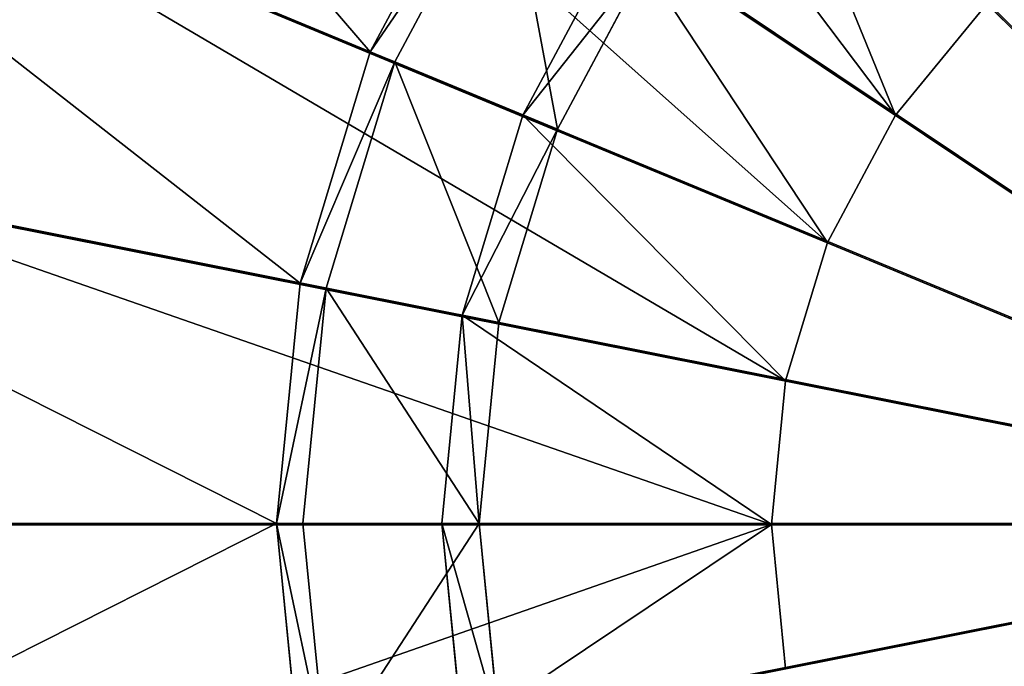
# Model space of a CAD drawing. Extents: x 0 to 35.8, y 0 to 27.5.
# Tile 257 of 285: x 27.9 to 28.8, y 18.4 to 19. Entities that reach past the tile are written whole.
import ezdxf

# ---------------------------------------------------------------- set-up
doc = ezdxf.new("R2010")
doc.units = 0
doc.header["$MEASUREMENT"] = 0
doc.layers.get('0').update_dxf_attribs({"color": 13, "linetype": 'CONTINUOUS'})
for name, color, linetype in [('GAS_ELEMENTS_2', 254, 'CONTINUOUS'), ('GAS_ELEMENTS_2_1', 250, 'CONTINUOUS'), ('RGM8058UC_-_BODY', 252, 'CONTINUOUS')]:
    doc.layers.add(name, color=color, linetype=linetype)

# ---------------------------------------------------------------- blocks, each defined once
blk = doc.blocks.new('RGM8658UC_TRADECAD_V06_DXF')
at = {"layer": 'GAS_ELEMENTS_2', "color": 0}
for p, q in [((27.7911, 20.0288, 6.0313), (29.2675, 18.5524, 6.0313)), ((27.7911, 20.0288, 6.0313), (29.2675, 18.5524, 6.0313)), ((27.5314, 19.7124, 6.0313), (29.2675, 18.5524, 6.0313)), ((27.5314, 19.7124, 6.0313), (29.2675, 18.5524, 6.0313)), ((28.7091, 18.926, 6.5366), (27.9394, 19.4398, 6.5366)), ((28.7091, 18.926, 6.5366), (27.9394, 19.4398, 6.5366)), ((27.3385, 19.3514, 6.0313), (29.2675, 18.5524, 6.0313)), ((27.3385, 19.3514, 6.0313), (29.2675, 18.5524, 6.0313)), ((28.647, 18.8098, 6.5366), (27.7918, 19.1636, 6.5366)), ((28.647, 18.8098, 6.5366), (27.7918, 19.1636, 6.5366)), ((28.3538, 19.1646, 7.2614), (28.2522, 18.9745, 7.2614)), ((28.3538, 19.1646, 7.2614), (28.2522, 18.9745, 7.2614)), ((28.4591, 19.0943, 6.7104), (28.3691, 18.926, 6.7104)), ((28.4591, 19.0943, 6.7104), (28.3691, 18.926, 6.7104)), ((28.4591, 19.0943, 6.7104), (28.7091, 18.926, 6.7104)), ((28.4591, 19.0943, 6.7104), (28.7091, 18.926, 6.7104)), ((28.4006, 18.913, 7.2614), (28.4874, 19.0753, 7.2614)), ((28.4874, 19.0753, 7.0512), (28.4006, 18.913, 7.0512)), ((28.4874, 19.0753, 7.0512), (28.4006, 18.913, 7.0512)), ((28.4006, 18.913, 7.2614), (28.4874, 19.0753, 7.2614)), ((28.7926, 19.0278, 6.5366), (28.7091, 18.926, 6.5366)), ((28.7926, 19.0278, 6.5366), (28.7091, 18.926, 6.5366)), ((28.7926, 19.0278, 6.7104), (28.7091, 18.926, 6.7104)), ((28.7926, 19.0278, 6.7104), (28.7091, 18.926, 6.7104)), ((28.2522, 18.9745, 7.2614), (28.2298, 18.9837, 7.444)), ((28.2522, 18.9745, 7.2614), (28.2298, 18.9837, 7.444)), ((28.2522, 18.9745, 7.2614), (28.1896, 18.7682, 7.2614)), ((28.2522, 18.9745, 7.2614), (28.1896, 18.7682, 7.2614)), ((28.4006, 18.913, 7.2614), (28.2522, 18.9745, 7.2614)), ((28.4006, 18.913, 7.2614), (28.2522, 18.9745, 7.2614)), ((27.2197, 18.9597, 6.0313), (29.2675, 18.5524, 6.0313)), ((27.2197, 18.9597, 6.0313), (29.2675, 18.5524, 6.0313)), ((28.3691, 18.926, 6.7104), (28.3138, 18.7435, 6.7104)), ((28.3691, 18.926, 6.7104), (28.3138, 18.7435, 6.7104)), ((28.3691, 18.926, 6.7104), (28.647, 18.8098, 6.7104)), ((28.3691, 18.926, 6.7104), (28.647, 18.8098, 6.7104)), ((28.4006, 18.913, 7.0512), (28.3691, 18.926, 6.7104)), ((28.4006, 18.913, 7.0512), (28.3691, 18.926, 6.7104)), ((28.7091, 18.926, 6.5366), (28.647, 18.8098, 6.5366)), ((28.7091, 18.926, 6.5366), (28.647, 18.8098, 6.5366)), ((28.7091, 18.926, 6.7104), (28.647, 18.8098, 6.7104)), ((28.7091, 18.926, 6.7104), (28.647, 18.8098, 6.7104)), ((28.7091, 18.926, 6.7104), (28.7091, 18.926, 6.5366)), ((28.7091, 18.926, 6.7104), (28.7091, 18.926, 6.5366)), ((28.3472, 18.7368, 7.2614), (28.4006, 18.913, 7.2614)), ((28.4006, 18.913, 7.0512), (28.3472, 18.7368, 7.0512)), ((28.4006, 18.913, 7.0512), (28.3472, 18.7368, 7.0512)), ((28.3472, 18.7368, 7.2614), (28.4006, 18.913, 7.2614)), ((28.4006, 18.913, 7.2614), (28.4006, 18.913, 7.0512)), ((28.4006, 18.913, 7.2614), (28.4006, 18.913, 7.0512)), ((28.6087, 18.6838, 6.5366), (27.7009, 18.864, 6.5366)), ((28.6087, 18.6838, 6.5366), (27.7009, 18.864, 6.5366)), ((28.647, 18.8098, 6.5366), (28.6087, 18.6838, 6.5366)), ((28.647, 18.8098, 6.5366), (28.6087, 18.6838, 6.5366)), ((28.647, 18.8098, 6.7104), (28.6087, 18.6838, 6.7104)), ((28.647, 18.8098, 6.7104), (28.6087, 18.6838, 6.7104)), ((28.647, 18.8098, 6.7104), (28.647, 18.8098, 6.5366)), ((28.647, 18.8098, 6.7104), (28.647, 18.8098, 6.5366)), ((28.1896, 18.7682, 7.2614), (28.1659, 18.7729, 7.444)), ((28.1896, 18.7682, 7.2614), (28.1659, 18.7729, 7.444)), ((28.1896, 18.7682, 7.2614), (28.1684, 18.5536, 7.2614)), ((28.1896, 18.7682, 7.2614), (28.1684, 18.5536, 7.2614)), ((28.3472, 18.7368, 7.2614), (28.1896, 18.7682, 7.2614)), ((28.3472, 18.7368, 7.2614), (28.1896, 18.7682, 7.2614)), ((28.3138, 18.7435, 6.7104), (28.2951, 18.5536, 6.7104)), ((28.3138, 18.7435, 6.7104), (28.2951, 18.5536, 6.7104)), ((28.3138, 18.7435, 6.7104), (28.6087, 18.6838, 6.7104)), ((28.3138, 18.7435, 6.7104), (28.6087, 18.6838, 6.7104)), ((28.3472, 18.7368, 7.0512), (28.3138, 18.7435, 6.7104)), ((28.3472, 18.7368, 7.0512), (28.3138, 18.7435, 6.7104)), ((28.3291, 18.5536, 7.2614), (28.3472, 18.7368, 7.2614)), ((28.3472, 18.7368, 7.0512), (28.3291, 18.5536, 7.0512)), ((28.3472, 18.7368, 7.0512), (28.3291, 18.5536, 7.0512)), ((28.3291, 18.5536, 7.2614), (28.3472, 18.7368, 7.2614)), ((28.3472, 18.7368, 7.2614), (28.3472, 18.7368, 7.0512)), ((28.3472, 18.7368, 7.2614), (28.3472, 18.7368, 7.0512)), ((28.6087, 18.6838, 6.5366), (28.5958, 18.5527, 6.5366)), ((28.6087, 18.6838, 6.5366), (28.5958, 18.5527, 6.5366)), ((28.6087, 18.6838, 6.7104), (28.5958, 18.5527, 6.7104)), ((28.6087, 18.6838, 6.7104), (28.5958, 18.5527, 6.7104)), ((28.6087, 18.6838, 6.7104), (28.6087, 18.6838, 6.5366)), ((28.6087, 18.6838, 6.7104), (28.6087, 18.6838, 6.5366)), ((27.1795, 18.5524, 6.0313), (29.2675, 18.5524, 6.0313)), ((27.1795, 18.5524, 6.0313), (29.2675, 18.5524, 6.0313)), ((27.2197, 18.145, 6.0313), (29.2675, 18.5524, 6.0313)), ((27.2197, 18.145, 6.0313), (29.2675, 18.5524, 6.0313)), ((28.5958, 18.5527, 6.5366), (27.6702, 18.5524, 6.5366)), ((28.5958, 18.5527, 6.5366), (27.6702, 18.5524, 6.5366)), ((28.1684, 18.5536, 7.2614), (28.1443, 18.5536, 7.444)), ((28.1684, 18.5536, 7.2614), (28.1443, 18.5536, 7.444)), ((28.3291, 18.5536, 7.2614), (28.1684, 18.5536, 7.2614)), ((28.1684, 18.5536, 7.2614), (28.1896, 18.3391, 7.2614)), ((28.3291, 18.5536, 7.2614), (28.1684, 18.5536, 7.2614)), ((28.1684, 18.5536, 7.2614), (28.1896, 18.3391, 7.2614)), ((28.2951, 18.5536, 6.7104), (28.5958, 18.5527, 6.7104)), ((28.2951, 18.5536, 6.7104), (28.5958, 18.5527, 6.7104)), ((28.2951, 18.5536, 6.7104), (28.3138, 18.3638, 6.7104)), ((28.3291, 18.5536, 7.0512), (28.2951, 18.5536, 6.7104)), ((28.2951, 18.5536, 6.7104), (28.3138, 18.3638, 6.7104)), ((28.3291, 18.5536, 7.0512), (28.2951, 18.5536, 6.7104)), ((28.3472, 18.3704, 7.2614), (28.3291, 18.5536, 7.2614)), ((28.3291, 18.5536, 7.0512), (28.3472, 18.3704, 7.0512)), ((28.3291, 18.5536, 7.2614), (28.3291, 18.5536, 7.0512)), ((28.3291, 18.5536, 7.0512), (28.3472, 18.3704, 7.0512)), ((28.3291, 18.5536, 7.2614), (28.3291, 18.5536, 7.0512)), ((28.3472, 18.3704, 7.2614), (28.3291, 18.5536, 7.2614)), ((28.5958, 18.5527, 6.5366), (28.6087, 18.4216, 6.5366)), ((28.5958, 18.5527, 6.7104), (28.5958, 18.5527, 6.5366)), ((28.5958, 18.5527, 6.5366), (28.6087, 18.4216, 6.5366)), ((28.5958, 18.5527, 6.7104), (28.5958, 18.5527, 6.5366)), ((28.5958, 18.5527, 6.7104), (28.6087, 18.4216, 6.7104)), ((28.5958, 18.5527, 6.7104), (28.6087, 18.4216, 6.7104))]:
    blk.add_line(p, q, dxfattribs=at)
at = {"layer": 'GAS_ELEMENTS_2_1', "color": 0}
for p, q in [((27.7637, 19.5588, 7.6431), (29.2682, 18.5536, 7.6431)), ((27.7637, 19.5588, 7.6431), (29.2682, 18.5536, 7.6431)), ((27.5196, 19.2779, 7.444), (28.2298, 18.9837, 7.444)), ((27.5196, 19.2779, 7.444), (28.2298, 18.9837, 7.444)), ((27.5965, 19.246, 7.6431), (29.2682, 18.5536, 7.6431)), ((27.5965, 19.246, 7.6431), (29.2682, 18.5536, 7.6431)), ((28.3337, 19.178, 7.444), (28.2298, 18.9837, 7.444)), ((28.3337, 19.178, 7.444), (28.2298, 18.9837, 7.444)), ((28.2298, 18.9837, 7.444), (28.1659, 18.7729, 7.444)), ((28.2298, 18.9837, 7.444), (28.1659, 18.7729, 7.444)), ((27.4119, 18.9229, 7.444), (28.1659, 18.7729, 7.444)), ((27.4119, 18.9229, 7.444), (28.1659, 18.7729, 7.444)), ((27.4936, 18.9066, 7.6431), (29.2682, 18.5536, 7.6431)), ((27.4936, 18.9066, 7.6431), (29.2682, 18.5536, 7.6431)), ((28.1659, 18.7729, 7.444), (28.1443, 18.5536, 7.444)), ((28.1659, 18.7729, 7.444), (28.1443, 18.5536, 7.444)), ((28.1443, 18.5536, 7.444), (27.3755, 18.5536, 7.444)), ((28.1443, 18.5536, 7.444), (27.3755, 18.5536, 7.444)), ((27.4588, 18.5536, 7.6431), (29.2682, 18.5536, 7.6431)), ((27.4588, 18.5536, 7.6431), (29.2682, 18.5536, 7.6431)), ((27.4936, 18.2006, 7.6431), (29.2682, 18.5536, 7.6431)), ((27.4936, 18.2006, 7.6431), (29.2682, 18.5536, 7.6431)), ((28.1443, 18.5536, 7.444), (28.1659, 18.3344, 7.444)), ((28.1443, 18.5536, 7.444), (28.1659, 18.3344, 7.444))]:
    blk.add_line(p, q, dxfattribs=at)
at = {"layer": 'GAS_ELEMENTS_2', "color": 254}
mesh = blk.add_polyface(dxfattribs=at)
corners = [(29.2675, 18.5524, 6.0313), (28.8602, 20.6002, 6.0313), (28.4685, 20.4814, 6.0313)]
mesh.append_faces([[corners[k] for k in face] for face in [(0, 1, 2)]], dxfattribs={"color": 254})
mesh = blk.add_polyface(dxfattribs=at)
corners = [(29.2675, 18.5524, 6.0313), (28.4685, 20.4814, 6.0313), (28.1075, 20.2885, 6.0313)]
mesh.append_faces([[corners[k] for k in face] for face in [(0, 1, 2)]], dxfattribs={"color": 254})
mesh = blk.add_polyface(dxfattribs=at)
corners = [(29.2675, 18.5524, 6.0313), (28.1075, 20.2885, 6.0313), (27.7911, 20.0288, 6.0313)]
mesh.append_faces([[corners[k] for k in face] for face in [(0, 1, 2)]], dxfattribs={"color": 254})
mesh = blk.add_polyface(dxfattribs=at)
corners = [(29.2675, 18.5524, 6.0313), (27.7911, 20.0288, 6.0313), (27.5314, 19.7124, 6.0313)]
mesh.append_faces([[corners[k] for k in face] for face in [(0, 1, 2)]], dxfattribs={"color": 254})
mesh = blk.add_polyface(dxfattribs=at)
corners = [(29.2675, 18.5524, 6.0313), (27.5314, 19.7124, 6.0313), (27.3385, 19.3514, 6.0313)]
mesh.append_faces([[corners[k] for k in face] for face in [(0, 1, 2)]], dxfattribs={"color": 254})
mesh = blk.add_polyface(dxfattribs=at)
corners = [(28.1381, 19.6818, 6.5366), (28.7091, 18.926, 6.5366), (27.9394, 19.4398, 6.5366), (28.7926, 19.0278, 6.5366)]
mesh.append_faces([[corners[k] for k in face] for face in [(0, 1, 2), (1, 0, 3)]], dxfattribs={"vtx0": -1, "color": 254})
mesh = blk.add_polyface(dxfattribs=at)
corners = [(27.9394, 19.4398, 6.5366), (28.647, 18.8098, 6.5366), (27.7918, 19.1636, 6.5366), (28.7091, 18.926, 6.5366)]
mesh.append_faces([[corners[k] for k in face] for face in [(0, 1, 2), (1, 0, 3)]], dxfattribs={"vtx0": -1, "color": 254})
mesh = blk.add_polyface(dxfattribs=at)
corners = [(29.2675, 18.5524, 6.0313), (27.3385, 19.3514, 6.0313), (27.2197, 18.9597, 6.0313)]
mesh.append_faces([[corners[k] for k in face] for face in [(0, 1, 2)]], dxfattribs={"color": 254})
mesh = blk.add_polyface(dxfattribs=at)
corners = [(28.7091, 18.926, 6.7104), (28.5801, 19.2417, 6.7104), (28.4591, 19.0943, 6.7104), (28.7926, 19.0278, 6.7104)]
mesh.append_faces([[corners[k] for k in face] for face in [(0, 1, 2), (1, 0, 3)]], dxfattribs={"vtx0": -1, "color": 254})
mesh = blk.add_polyface(dxfattribs=at)
corners = [(28.3538, 19.1646, 7.2614), (28.2298, 18.9837, 7.444), (28.2522, 18.9745, 7.2614), (28.3337, 19.178, 7.444)]
mesh.append_faces([[corners[k] for k in face] for face in [(0, 1, 2), (1, 0, 3)]], dxfattribs={"vtx0": -1, "color": 254})
mesh = blk.add_polyface(dxfattribs=at)
corners = [(27.7918, 19.1636, 6.5366), (28.6087, 18.6838, 6.5366), (27.7009, 18.864, 6.5366), (28.647, 18.8098, 6.5366)]
mesh.append_faces([[corners[k] for k in face] for face in [(0, 1, 2), (1, 0, 3)]], dxfattribs={"vtx0": -1, "color": 254})
mesh = blk.add_polyface(dxfattribs=at)
corners = [(28.4006, 18.913, 7.2614), (28.3538, 19.1646, 7.2614), (28.2522, 18.9745, 7.2614), (28.4874, 19.0753, 7.2614)]
mesh.append_faces([[corners[k] for k in face] for face in [(0, 1, 2), (1, 0, 3)]], dxfattribs={"vtx0": -1, "color": 254})
mesh = blk.add_polyface(dxfattribs=at)
corners = [(28.647, 18.8098, 6.7104), (28.4591, 19.0943, 6.7104), (28.3691, 18.926, 6.7104), (28.7091, 18.926, 6.7104)]
mesh.append_faces([[corners[k] for k in face] for face in [(0, 1, 2), (1, 0, 3)]], dxfattribs={"vtx0": -1, "color": 254})
mesh = blk.add_polyface(dxfattribs=at)
corners = [(28.3691, 18.926, 6.7104), (28.4874, 19.0753, 7.0512), (28.4006, 18.913, 7.0512), (28.4591, 19.0943, 6.7104)]
mesh.append_faces([[corners[k] for k in face] for face in [(0, 1, 2), (1, 0, 3)]], dxfattribs={"vtx0": -1, "color": 254})
mesh = blk.add_polyface(dxfattribs=at)
corners = [(28.4874, 19.0753, 7.0512), (28.4006, 18.913, 7.2614), (28.4006, 18.913, 7.0512), (28.4874, 19.0753, 7.2614)]
mesh.append_faces([[corners[k] for k in face] for face in [(0, 1, 2), (1, 0, 3)]], dxfattribs={"vtx0": -1, "color": 254})
mesh = blk.add_polyface(dxfattribs=at)
corners = [(28.7926, 19.0278, 6.5366), (28.7091, 18.926, 6.7104), (28.7091, 18.926, 6.5366), (28.7926, 19.0278, 6.7104)]
mesh.append_faces([[corners[k] for k in face] for face in [(0, 1, 2), (1, 0, 3)]], dxfattribs={"vtx0": -1, "color": 254})
mesh = blk.add_polyface(dxfattribs=at)
corners = [(28.2522, 18.9745, 7.2614), (28.1659, 18.7729, 7.444), (28.1896, 18.7682, 7.2614), (28.2298, 18.9837, 7.444)]
mesh.append_faces([[corners[k] for k in face] for face in [(0, 1, 2), (1, 0, 3)]], dxfattribs={"vtx0": -1, "color": 254})
mesh = blk.add_polyface(dxfattribs=at)
corners = [(28.3472, 18.7368, 7.2614), (28.2522, 18.9745, 7.2614), (28.1896, 18.7682, 7.2614), (28.4006, 18.913, 7.2614)]
mesh.append_faces([[corners[k] for k in face] for face in [(0, 1, 2), (1, 0, 3)]], dxfattribs={"vtx0": -1, "color": 254})
mesh = blk.add_polyface(dxfattribs=at)
corners = [(29.2675, 18.5524, 6.0313), (27.2197, 18.9597, 6.0313), (27.1795, 18.5524, 6.0313)]
mesh.append_faces([[corners[k] for k in face] for face in [(0, 1, 2)]], dxfattribs={"color": 254})
mesh = blk.add_polyface(dxfattribs=at)
corners = [(28.6087, 18.6838, 6.7104), (28.3691, 18.926, 6.7104), (28.3138, 18.7435, 6.7104), (28.647, 18.8098, 6.7104)]
mesh.append_faces([[corners[k] for k in face] for face in [(0, 1, 2), (1, 0, 3)]], dxfattribs={"vtx0": -1, "color": 254})
mesh = blk.add_polyface(dxfattribs=at)
corners = [(28.3138, 18.7435, 6.7104), (28.4006, 18.913, 7.0512), (28.3472, 18.7368, 7.0512), (28.3691, 18.926, 6.7104)]
mesh.append_faces([[corners[k] for k in face] for face in [(0, 1, 2), (1, 0, 3)]], dxfattribs={"vtx0": -1, "color": 254})
mesh = blk.add_polyface(dxfattribs=at)
corners = [(28.7091, 18.926, 6.5366), (28.647, 18.8098, 6.7104), (28.647, 18.8098, 6.5366), (28.7091, 18.926, 6.7104)]
mesh.append_faces([[corners[k] for k in face] for face in [(0, 1, 2), (1, 0, 3)]], dxfattribs={"vtx0": -1, "color": 254})
mesh = blk.add_polyface(dxfattribs=at)
corners = [(28.4006, 18.913, 7.0512), (28.3472, 18.7368, 7.2614), (28.3472, 18.7368, 7.0512), (28.4006, 18.913, 7.2614)]
mesh.append_faces([[corners[k] for k in face] for face in [(0, 1, 2), (1, 0, 3)]], dxfattribs={"vtx0": -1, "color": 254})
mesh = blk.add_polyface(dxfattribs=at)
corners = [(27.7009, 18.864, 6.5366), (28.5958, 18.5527, 6.5366), (27.6702, 18.5524, 6.5366), (28.6087, 18.6838, 6.5366)]
mesh.append_faces([[corners[k] for k in face] for face in [(0, 1, 2), (1, 0, 3)]], dxfattribs={"vtx0": -1, "color": 254})
mesh = blk.add_polyface(dxfattribs=at)
corners = [(28.647, 18.8098, 6.5366), (28.6087, 18.6838, 6.7104), (28.6087, 18.6838, 6.5366), (28.647, 18.8098, 6.7104)]
mesh.append_faces([[corners[k] for k in face] for face in [(0, 1, 2), (1, 0, 3)]], dxfattribs={"vtx0": -1, "color": 254})
mesh = blk.add_polyface(dxfattribs=at)
corners = [(28.1896, 18.7682, 7.2614), (28.1443, 18.5536, 7.444), (28.1684, 18.5536, 7.2614), (28.1659, 18.7729, 7.444)]
mesh.append_faces([[corners[k] for k in face] for face in [(0, 1, 2), (1, 0, 3)]], dxfattribs={"vtx0": -1, "color": 254})
mesh = blk.add_polyface(dxfattribs=at)
corners = [(28.3291, 18.5536, 7.2614), (28.1896, 18.7682, 7.2614), (28.1684, 18.5536, 7.2614), (28.3472, 18.7368, 7.2614)]
mesh.append_faces([[corners[k] for k in face] for face in [(0, 1, 2), (1, 0, 3)]], dxfattribs={"vtx0": -1, "color": 254})
mesh = blk.add_polyface(dxfattribs=at)
corners = [(28.5958, 18.5527, 6.7104), (28.3138, 18.7435, 6.7104), (28.2951, 18.5536, 6.7104), (28.6087, 18.6838, 6.7104)]
mesh.append_faces([[corners[k] for k in face] for face in [(0, 1, 2), (1, 0, 3)]], dxfattribs={"vtx0": -1, "color": 254})
mesh = blk.add_polyface(dxfattribs=at)
corners = [(28.3138, 18.7435, 6.7104), (28.3291, 18.5536, 7.0512), (28.2951, 18.5536, 6.7104), (28.3472, 18.7368, 7.0512)]
mesh.append_faces([[corners[k] for k in face] for face in [(0, 1, 2), (1, 0, 3)]], dxfattribs={"vtx0": -1, "color": 254})
mesh = blk.add_polyface(dxfattribs=at)
corners = [(28.3472, 18.7368, 7.0512), (28.3291, 18.5536, 7.2614), (28.3291, 18.5536, 7.0512), (28.3472, 18.7368, 7.2614)]
mesh.append_faces([[corners[k] for k in face] for face in [(0, 1, 2), (1, 0, 3)]], dxfattribs={"vtx0": -1, "color": 254})
mesh = blk.add_polyface(dxfattribs=at)
corners = [(28.6087, 18.6838, 6.5366), (28.5958, 18.5527, 6.7104), (28.5958, 18.5527, 6.5366), (28.6087, 18.6838, 6.7104)]
mesh.append_faces([[corners[k] for k in face] for face in [(0, 1, 2), (1, 0, 3)]], dxfattribs={"vtx0": -1, "color": 254})
mesh = blk.add_polyface(dxfattribs=at)
corners = [(29.2675, 18.5524, 6.0313), (27.1795, 18.5524, 6.0313), (27.2197, 18.145, 6.0313)]
mesh.append_faces([[corners[k] for k in face] for face in [(0, 1, 2)]], dxfattribs={"color": 254})
mesh = blk.add_polyface(dxfattribs=at)
corners = [(29.2675, 18.5524, 6.0313), (27.2197, 18.145, 6.0313), (27.3385, 17.7533, 6.0313)]
mesh.append_faces([[corners[k] for k in face] for face in [(0, 1, 2)]], dxfattribs={"color": 254})
mesh = blk.add_polyface(dxfattribs=at)
corners = [(29.2675, 18.5524, 6.0313), (27.3385, 17.7533, 6.0313), (27.5314, 17.3923, 6.0313)]
mesh.append_faces([[corners[k] for k in face] for face in [(0, 1, 2)]], dxfattribs={"color": 254})
mesh = blk.add_polyface(dxfattribs=at)
corners = [(29.2675, 18.5524, 6.0313), (27.5314, 17.3923, 6.0313), (27.7911, 17.0759, 6.0313)]
mesh.append_faces([[corners[k] for k in face] for face in [(0, 1, 2)]], dxfattribs={"color": 254})
mesh = blk.add_polyface(dxfattribs=at)
corners = [(28.5958, 18.5527, 6.5366), (27.7009, 18.2407, 6.5366), (27.6702, 18.5524, 6.5366), (28.6087, 18.4216, 6.5366)]
mesh.append_faces([[corners[k] for k in face] for face in [(0, 1, 2), (1, 0, 3)]], dxfattribs={"vtx0": -1, "color": 254})
mesh = blk.add_polyface(dxfattribs=at)
corners = [(29.2675, 18.5524, 6.0313), (27.7911, 17.0759, 6.0313), (28.1075, 16.8163, 6.0313)]
mesh.append_faces([[corners[k] for k in face] for face in [(0, 1, 2)]], dxfattribs={"color": 254})
mesh = blk.add_polyface(dxfattribs=at)
corners = [(29.2675, 18.5524, 6.0313), (28.1075, 16.8163, 6.0313), (28.4685, 16.6233, 6.0313)]
mesh.append_faces([[corners[k] for k in face] for face in [(0, 1, 2)]], dxfattribs={"color": 254})
mesh = blk.add_polyface(dxfattribs=at)
corners = [(28.1896, 18.3391, 7.2614), (28.1443, 18.5536, 7.444), (28.1659, 18.3344, 7.444), (28.1684, 18.5536, 7.2614)]
mesh.append_faces([[corners[k] for k in face] for face in [(0, 1, 2), (1, 0, 3)]], dxfattribs={"vtx0": -1, "color": 254})
mesh = blk.add_polyface(dxfattribs=at)
corners = [(28.1896, 18.3391, 7.2614), (28.3291, 18.5536, 7.2614), (28.1684, 18.5536, 7.2614), (28.3472, 18.3704, 7.2614)]
mesh.append_faces([[corners[k] for k in face] for face in [(0, 1, 2), (1, 0, 3)]], dxfattribs={"vtx0": -1, "color": 254})
mesh = blk.add_polyface(dxfattribs=at)
corners = [(28.3138, 18.3638, 6.7104), (28.5958, 18.5527, 6.7104), (28.2951, 18.5536, 6.7104), (28.6087, 18.4216, 6.7104)]
mesh.append_faces([[corners[k] for k in face] for face in [(0, 1, 2), (1, 0, 3)]], dxfattribs={"vtx0": -1, "color": 254})
mesh = blk.add_polyface(dxfattribs=at)
corners = [(28.2951, 18.5536, 6.7104), (28.3472, 18.3704, 7.0512), (28.3138, 18.3638, 6.7104), (28.3291, 18.5536, 7.0512)]
mesh.append_faces([[corners[k] for k in face] for face in [(0, 1, 2), (1, 0, 3)]], dxfattribs={"vtx0": -1, "color": 254})
mesh = blk.add_polyface(dxfattribs=at)
corners = [(28.3291, 18.5536, 7.0512), (28.3472, 18.3704, 7.2614), (28.3472, 18.3704, 7.0512), (28.3291, 18.5536, 7.2614)]
mesh.append_faces([[corners[k] for k in face] for face in [(0, 1, 2), (1, 0, 3)]], dxfattribs={"vtx0": -1, "color": 254})
mesh = blk.add_polyface(dxfattribs=at)
corners = [(29.2675, 18.5524, 6.0313), (28.4685, 16.6233, 6.0313), (28.8602, 16.5045, 6.0313)]
mesh.append_faces([[corners[k] for k in face] for face in [(0, 1, 2)]], dxfattribs={"color": 254})
mesh = blk.add_polyface(dxfattribs=at)
corners = [(28.5958, 18.5527, 6.5366), (28.6087, 18.4216, 6.7104), (28.6087, 18.4216, 6.5366), (28.5958, 18.5527, 6.7104)]
mesh.append_faces([[corners[k] for k in face] for face in [(0, 1, 2), (1, 0, 3)]], dxfattribs={"vtx0": -1, "color": 254})
at = {"layer": 'GAS_ELEMENTS_2_1', "color": 250}
mesh = blk.add_polyface(dxfattribs=at)
corners = [(29.2682, 18.5536, 7.6431), (28.5758, 20.2253, 7.6431), (28.9152, 20.3282, 7.6431)]
mesh.append_faces([[corners[k] for k in face] for face in [(0, 1, 2)]], dxfattribs={"color": 250})
mesh = blk.add_polyface(dxfattribs=at)
corners = [(29.2682, 18.5536, 7.6431), (28.263, 20.0581, 7.6431), (28.5758, 20.2253, 7.6431)]
mesh.append_faces([[corners[k] for k in face] for face in [(0, 1, 2)]], dxfattribs={"color": 250})
mesh = blk.add_polyface(dxfattribs=at)
corners = [(29.2682, 18.5536, 7.6431), (27.9888, 19.833, 7.6431), (28.263, 20.0581, 7.6431)]
mesh.append_faces([[corners[k] for k in face] for face in [(0, 1, 2)]], dxfattribs={"color": 250})
mesh = blk.add_polyface(dxfattribs=at)
corners = [(29.2682, 18.5536, 7.6431), (27.7637, 19.5588, 7.6431), (27.9888, 19.833, 7.6431)]
mesh.append_faces([[corners[k] for k in face] for face in [(0, 1, 2)]], dxfattribs={"color": 250})
mesh = blk.add_polyface(dxfattribs=at)
corners = [(28.2298, 18.9837, 7.444), (27.6945, 19.6051, 7.444), (27.5196, 19.2779, 7.444), (28.3337, 19.178, 7.444)]
mesh.append_faces([[corners[k] for k in face] for face in [(0, 1, 2), (1, 0, 3)]], dxfattribs={"vtx0": -1, "color": 250})
mesh = blk.add_polyface(dxfattribs=at)
corners = [(29.2682, 18.5536, 7.6431), (27.5965, 19.246, 7.6431), (27.7637, 19.5588, 7.6431)]
mesh.append_faces([[corners[k] for k in face] for face in [(0, 1, 2)]], dxfattribs={"color": 250})
mesh = blk.add_polyface(dxfattribs=at)
corners = [(28.1659, 18.7729, 7.444), (27.5196, 19.2779, 7.444), (27.4119, 18.9229, 7.444), (28.2298, 18.9837, 7.444)]
mesh.append_faces([[corners[k] for k in face] for face in [(0, 1, 2), (1, 0, 3)]], dxfattribs={"vtx0": -1, "color": 250})
mesh = blk.add_polyface(dxfattribs=at)
corners = [(29.2682, 18.5536, 7.6431), (27.4936, 18.9066, 7.6431), (27.5965, 19.246, 7.6431)]
mesh.append_faces([[corners[k] for k in face] for face in [(0, 1, 2)]], dxfattribs={"color": 250})
mesh = blk.add_polyface(dxfattribs=at)
corners = [(28.1443, 18.5536, 7.444), (27.4119, 18.9229, 7.444), (27.3755, 18.5536, 7.444), (28.1659, 18.7729, 7.444)]
mesh.append_faces([[corners[k] for k in face] for face in [(0, 1, 2), (1, 0, 3)]], dxfattribs={"vtx0": -1, "color": 250})
mesh = blk.add_polyface(dxfattribs=at)
corners = [(29.2682, 18.5536, 7.6431), (27.4588, 18.5536, 7.6431), (27.4936, 18.9066, 7.6431)]
mesh.append_faces([[corners[k] for k in face] for face in [(0, 1, 2)]], dxfattribs={"color": 250})
mesh = blk.add_polyface(dxfattribs=at)
corners = [(27.4119, 18.1844, 7.444), (28.1443, 18.5536, 7.444), (27.3755, 18.5536, 7.444), (28.1659, 18.3344, 7.444)]
mesh.append_faces([[corners[k] for k in face] for face in [(0, 1, 2), (1, 0, 3)]], dxfattribs={"vtx0": -1, "color": 250})
mesh = blk.add_polyface(dxfattribs=at)
corners = [(29.2682, 18.5536, 7.6431), (27.4936, 18.2006, 7.6431), (27.4588, 18.5536, 7.6431)]
mesh.append_faces([[corners[k] for k in face] for face in [(0, 1, 2)]], dxfattribs={"color": 250})
mesh = blk.add_polyface(dxfattribs=at)
corners = [(29.2682, 18.5536, 7.6431), (27.5965, 17.8612, 7.6431), (27.4936, 18.2006, 7.6431)]
mesh.append_faces([[corners[k] for k in face] for face in [(0, 1, 2)]], dxfattribs={"color": 250})
mesh = blk.add_polyface(dxfattribs=at)
corners = [(29.2682, 18.5536, 7.6431), (27.7637, 17.5484, 7.6431), (27.5965, 17.8612, 7.6431)]
mesh.append_faces([[corners[k] for k in face] for face in [(0, 1, 2)]], dxfattribs={"color": 250})
mesh = blk.add_polyface(dxfattribs=at)
corners = [(29.2682, 18.5536, 7.6431), (27.9888, 17.2742, 7.6431), (27.7637, 17.5484, 7.6431)]
mesh.append_faces([[corners[k] for k in face] for face in [(0, 1, 2)]], dxfattribs={"color": 250})
mesh = blk.add_polyface(dxfattribs=at)
corners = [(29.2682, 18.5536, 7.6431), (28.263, 17.0492, 7.6431), (27.9888, 17.2742, 7.6431)]
mesh.append_faces([[corners[k] for k in face] for face in [(0, 1, 2)]], dxfattribs={"color": 250})
mesh = blk.add_polyface(dxfattribs=at)
corners = [(29.2682, 18.5536, 7.6431), (28.5758, 16.882, 7.6431), (28.263, 17.0492, 7.6431)]
mesh.append_faces([[corners[k] for k in face] for face in [(0, 1, 2)]], dxfattribs={"color": 250})
mesh = blk.add_polyface(dxfattribs=at)
corners = [(29.2682, 18.5536, 7.6431), (28.9152, 16.779, 7.6431), (28.5758, 16.882, 7.6431)]
mesh.append_faces([[corners[k] for k in face] for face in [(0, 1, 2)]], dxfattribs={"color": 250})
at = {"layer": 'RGM8058UC_-_BODY', "color": 252}
mesh = blk.add_polyface(dxfattribs=at)
corners = [(34.9324, 3.6756), (23.5753, 24.0972), (23.5753, 3.6756), (34.9324, 24.0972)]
mesh.append_faces([[corners[k] for k in face] for face in [(0, 1, 2), (1, 0, 3)]], dxfattribs={"vtx0": -1, "color": 252})
mesh = blk.add_polyface(dxfattribs=at)
corners = [(33.9324, 23.0972, 6.032), (23.8503, 4.6756, 6.032), (23.8503, 23.0972, 6.032), (33.9324, 4.6756, 6.032)]
mesh.append_faces([[corners[k] for k in face] for face in [(0, 1, 2), (1, 0, 3)]], dxfattribs={"vtx0": -1, "color": 252})

msp = doc.modelspace()

# ---------------------------------------------------------------- block references
at = {"color": 0}
msp.add_blockref('RGM8658UC_TRADECAD_V06_DXF', (0, 0), dxfattribs=at)

doc.saveas('drawing.dxf')
